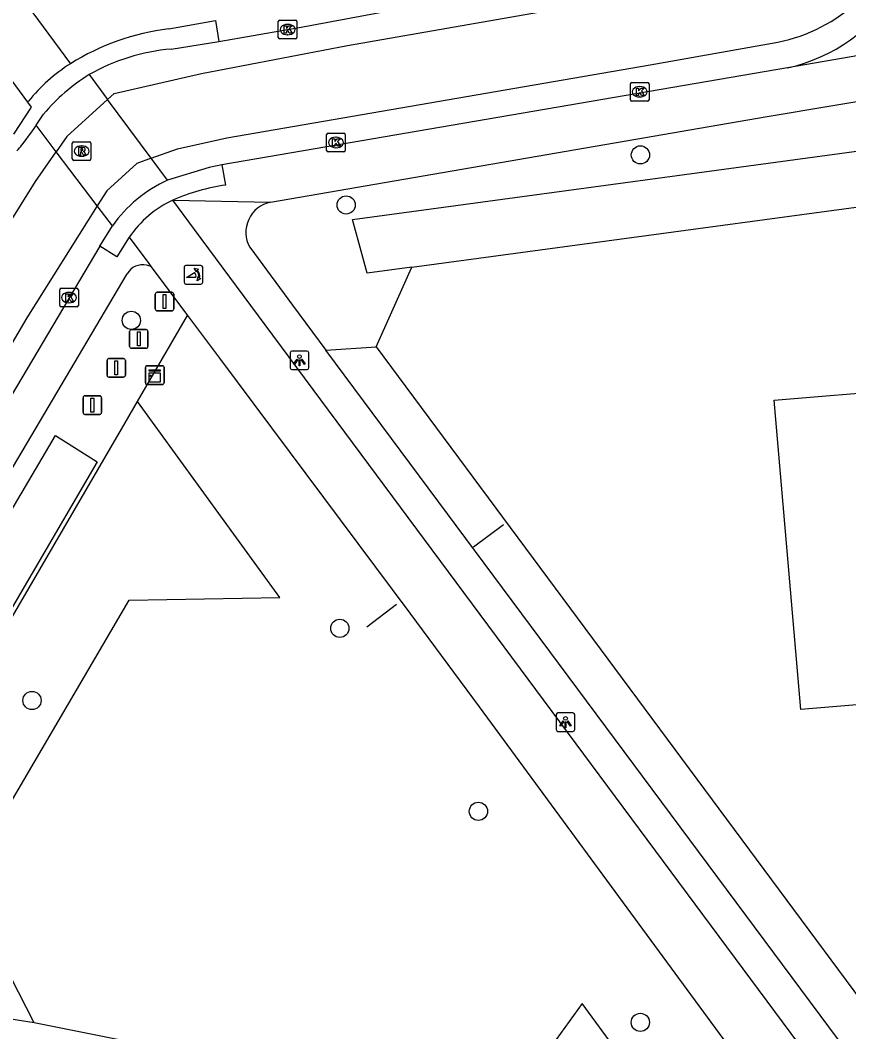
# Model space of a CAD drawing. Extents: x 163427 to 164190, y 380331 to 381641.
# Drawn here: x 163917.4 to 163961.9, y 381011.5 to 381065.9 of the extents above; entities that cross this region are included whole.
import ezdxf

# ---------------------------------------------------------------- set-up
doc = ezdxf.new("R2010")
doc.units = 0
for name, color, linetype in [('IMGEO_Afsluitpaal', 7, 'Continuous'), ('IMGEO_Boom', 7, 'Continuous'), ('IMGEO_Fietspad_open', 7, 'Continuous'), ('IMGEO_Groenvoorziening', 7, 'Continuous'), ('IMGEO_Hek', 7, 'Continuous'), ('IMGEO_Kast', 7, 'Continuous'), ('IMGEO_Kolk', 7, 'Continuous'), ('IMGEO_Lichtpunt', 7, 'Continuous'), ('IMGEO_Pand', 7, 'Continuous'), ('IMGEO_Poller', 7, 'Continuous'), ('IMGEO_Rijbaan_lokaal_open', 7, 'Continuous'), ('IMGEO_Rioolput', 7, 'Continuous'), ('IMGEO_Verkeersbordpaal', 7, 'Continuous'), ('IMGEO_Voetpad_open', 7, 'Continuous'), ('IMGEO_Waterloop', 7, 'Continuous')]:
    doc.layers.add(name, color=color, linetype=linetype)

msp = doc.modelspace()

# ---------------------------------------------------------------- linework, layer by layer
at = {"layer": 'IMGEO_Afsluitpaal'}
for p, q in [((163923.234, 381048.336), (163923.234, 381049.136)), ((163923.234, 381049.136), (163923.234, 381048.336)), ((163923.334, 381049.236), (163924.124, 381049.236)), ((163924.124, 381049.236), (163923.334, 381049.236)), ((163924.224, 381049.136), (163924.224, 381048.336)), ((163924.224, 381048.336), (163924.224, 381049.136)), ((163924.124, 381048.236), (163923.334, 381048.236)), ((163923.334, 381048.236), (163924.124, 381048.236)), ((163922.025, 381046.782), (163922.025, 381047.582)), ((163922.025, 381047.582), (163922.025, 381046.782)), ((163922.125, 381047.682), (163922.915, 381047.682)), ((163922.915, 381047.682), (163922.125, 381047.682)), ((163923.015, 381047.582), (163923.015, 381046.782)), ((163923.015, 381046.782), (163923.015, 381047.582)), ((163922.915, 381046.682), (163922.125, 381046.682)), ((163922.125, 381046.682), (163922.915, 381046.682)), ((163920.74, 381044.778), (163920.74, 381045.578)), ((163920.74, 381045.578), (163920.74, 381044.778)), ((163920.84, 381045.678), (163921.63, 381045.678)), ((163921.63, 381045.678), (163920.84, 381045.678)), ((163921.73, 381045.578), (163921.73, 381044.778)), ((163921.73, 381044.778), (163921.73, 381045.578)), ((163921.63, 381044.678), (163920.84, 381044.678)), ((163920.84, 381044.678), (163921.63, 381044.678))]:
    msp.add_line(p, q, dxfattribs=at)
for points in [[(163923.654, 381049.111), (163923.804, 381049.111), (163923.804, 381048.361), (163923.654, 381048.361), (163923.654, 381049.111)], [(163922.445, 381047.557), (163922.595, 381047.557), (163922.595, 381046.807), (163922.445, 381046.807), (163922.445, 381047.557)], [(163921.16, 381045.553), (163921.31, 381045.553), (163921.31, 381044.803), (163921.16, 381044.803), (163921.16, 381045.553)]]:
    msp.add_lwpolyline(points, dxfattribs=at)
for centre, start, end in [((163923.334, 381049.136), 90, 180), ((163923.334, 381049.136), 90, 180), ((163924.124, 381049.136), 0, 90), ((163924.124, 381049.136), 360, 90), ((163923.334, 381048.336), 180, 270), ((163923.334, 381048.336), 180, 270), ((163924.124, 381048.336), 270, 0), ((163924.124, 381048.336), 270, 0), ((163922.125, 381047.582), 90, 180), ((163922.125, 381047.582), 90, 180), ((163922.915, 381047.582), 0, 90), ((163922.915, 381047.582), 360, 90), ((163922.125, 381046.782), 180, 270), ((163922.125, 381046.782), 180, 270), ((163922.915, 381046.782), 270, 0), ((163922.915, 381046.782), 270, 0), ((163920.84, 381045.578), 90, 180), ((163920.84, 381045.578), 90, 180), ((163921.63, 381045.578), 0, 90), ((163921.63, 381045.578), 360, 90), ((163920.84, 381044.778), 180, 270), ((163920.84, 381044.778), 180, 270), ((163921.63, 381044.778), 270, 0), ((163921.63, 381044.778), 270, 0)]:
    msp.add_arc(centre, 0.1, start, end, dxfattribs=at)
at = {"layer": 'IMGEO_Boom'}
for centre in [(163950.666, 381058.623), (163934.865, 381055.935), (163923.331, 381049.732), (163934.525, 381033.187), (163917.998, 381029.31), (163941.967, 381023.352), (163950.659, 381012.014)]:
    msp.add_circle(centre, 0.489, dxfattribs=at)
at = {"layer": 'IMGEO_Fietspad_open'}
for points in [[(163879.294, 381118.846), (163916.003, 381069.011), (163920.063, 381063.521)], [(163917.772, 381061.459), (163914.985, 381065.235)], [(163917.772, 381061.459), (163917.806, 381061.505)], [(163966.446, 381001.057), (163930.523, 381049.491), (163926.717, 381054.622), (163925.556, 381056.187)], [(163923.219, 381054.202), (163924.27, 381052.792), (163924.402, 381052.616)], [(163924.402, 381052.616), (163926.35, 381050.002)], [(163926.35, 381050.002), (163928.061, 381047.708), (163938.279, 381034.003), (163942.009, 381028.965), (163953.161, 381013.78), (163961.45, 381002.494)]]:
    msp.add_lwpolyline(points, dxfattribs=at)
for centre, radius, start, end in [((163925.027, 381055.692), 9.271, 122.3782, 141.1656), ((163928.045, 381050.888), 5.855, 115.1635, 145.5243)]:
    msp.add_arc(centre, radius, start, end, dxfattribs=at)
at = {"layer": 'IMGEO_Groenvoorziening'}
for points in [[(163936.474, 381048.305), (163938.396, 381052.589)], [(163923.656, 381045.375), (163926.35, 381050.002)], [(163933.77, 381048.138), (163936.474, 381048.305)], [(163936.474, 381048.305), (163965.302, 381009.415), (163968.142, 381005.578)], [(163904.614, 381014.127), (163905.062, 381016.099), (163906.633, 381016.132), (163922.795, 381043.895), (163923.656, 381045.375)], [(163918.118, 381011.99), (163914.286, 381019.455), (163923.206, 381034.692), (163931.3, 381034.851), (163923.656, 381045.375)], [(163918.118, 381011.99), (163904.614, 381014.127)], [(163957.42, 380999.534), (163947.536, 381013.025), (163944.048, 381008.188), (163943.796, 381008.008), (163943.406, 381007.788), (163943.017, 381007.625), (163942.692, 381007.528), (163942.386, 381007.465), (163942.105, 381007.431), (163941.758, 381007.419), (163941.367, 381007.446), (163940.967, 381007.517), (163940.582, 381007.631), (163928.038, 381010.277), (163922.862, 381011.043), (163918.118, 381011.99)]]:
    msp.add_lwpolyline(points, dxfattribs=at)
at = {"layer": 'IMGEO_Hek'}
for points in [[(163943.306, 381038.754), (163941.702, 381037.553)], [(163937.569, 381034.464), (163935.977, 381033.256)]]:
    msp.add_lwpolyline(points, dxfattribs=at)
at = {"layer": 'IMGEO_Kast'}
for p, q in [((163924.088, 381046.368), (163924.088, 381047.209)), ((163924.088, 381047.209), (163924.088, 381046.368)), ((163924.163, 381047.293), (163925.004, 381047.293)), ((163925.004, 381047.293), (163924.163, 381047.293)), ((163925.088, 381047.218), (163925.088, 381046.377)), ((163925.088, 381046.377), (163925.088, 381047.218)), ((163925.013, 381046.293), (163924.172, 381046.293)), ((163924.172, 381046.293), (163925.013, 381046.293))]:
    msp.add_line(p, q, dxfattribs=at)
for points in [[(163924.283, 381047.083), (163924.883, 381047.083), (163924.883, 381046.998), (163924.283, 381046.998), (163924.283, 381047.083)], [(163924.283, 381046.908), (163924.883, 381046.908), (163924.883, 381046.419), (163924.283, 381046.419), (163924.283, 381046.908)]]:
    msp.add_lwpolyline(points, dxfattribs=at)
msp.add_circle((163924.367, 381046.757), 0.0377, dxfattribs=at)
for centre, start, end in [((163924.166, 381047.215), 92.4484, 184.2845), ((163924.166, 381047.215), 92.4484, 184.2845), ((163925.01, 381047.215), 2.4484, 94.2845), ((163925.01, 381047.215), 2.4484, 94.2845), ((163924.166, 381046.371), 182.4484, 274.2845), ((163924.166, 381046.371), 182.4484, 274.2845), ((163925.01, 381046.371), 272.4484, 4.2845), ((163925.01, 381046.371), 272.4484, 4.2845)]:
    msp.add_arc(centre, 0.0779, start, end, dxfattribs=at)
at = {"layer": 'IMGEO_Kolk'}
for p, q in [((163931.219, 381064.932), (163931.219, 381065.784)), ((163931.294, 381065.858), (163932.146, 381065.858)), ((163932.22, 381065.784), (163932.22, 381064.932)), ((163931.707, 381065.638), (163931.732, 381065.638)), ((163932.146, 381064.858), (163931.294, 381064.858)), ((163931.73, 381065.078), (163931.705, 381065.078)), ((163950.127, 381061.588), (163950.127, 381062.44)), ((163950.202, 381062.514), (163951.054, 381062.514)), ((163951.128, 381062.44), (163951.128, 381061.588)), ((163950.615, 381062.294), (163950.64, 381062.294)), ((163951.054, 381061.514), (163950.202, 381061.514)), ((163950.638, 381061.734), (163950.613, 381061.734)), ((163933.816, 381058.863), (163933.816, 381059.715)), ((163933.891, 381059.789), (163934.743, 381059.789)), ((163934.817, 381059.715), (163934.817, 381058.863)), ((163934.304, 381059.569), (163934.329, 381059.569)), ((163934.743, 381058.789), (163933.891, 381058.789)), ((163934.327, 381059.009), (163934.302, 381059.009)), ((163919.487, 381050.529), (163919.487, 381051.381)), ((163919.562, 381051.455), (163920.414, 381051.455)), ((163919.975, 381051.235), (163920, 381051.235)), ((163920.488, 381051.381), (163920.488, 381050.529)), ((163919.998, 381050.675), (163919.973, 381050.675)), ((163920.414, 381050.455), (163919.562, 381050.455))]:
    msp.add_line(p, q, dxfattribs=at)
for points in [[(163931.219, 381064.932), (163931.219, 381065.784)], [(163931.294, 381065.858), (163932.146, 381065.858)], [(163932.22, 381065.784), (163932.22, 381064.932)], [(163931.54, 381065.558), (163931.663, 381065.558), (163931.663, 381065.407), (163931.793, 381065.558), (163931.957, 381065.558), (163931.811, 381065.407), (163931.964, 381065.158), (163931.812, 381065.158), (163931.727, 381065.322), (163931.663, 381065.255), (163931.663, 381065.158), (163931.54, 381065.158), (163931.54, 381065.558)], [(163932.146, 381064.858), (163931.294, 381064.858)], [(163950.127, 381061.588), (163950.127, 381062.44)], [(163950.202, 381062.514), (163951.054, 381062.514)], [(163951.128, 381062.44), (163951.128, 381061.588)], [(163950.448, 381062.214), (163950.571, 381062.214), (163950.571, 381062.063), (163950.701, 381062.214), (163950.865, 381062.214), (163950.719, 381062.063), (163950.872, 381061.814), (163950.72, 381061.814), (163950.635, 381061.978), (163950.571, 381061.911), (163950.571, 381061.814), (163950.448, 381061.814), (163950.448, 381062.214)], [(163951.054, 381061.514), (163950.202, 381061.514)], [(163933.816, 381058.863), (163933.816, 381059.715)], [(163933.891, 381059.789), (163934.743, 381059.789)], [(163934.817, 381059.715), (163934.817, 381058.863)], [(163934.137, 381059.489), (163934.26, 381059.489), (163934.26, 381059.338), (163934.39, 381059.489), (163934.554, 381059.489), (163934.408, 381059.338), (163934.561, 381059.089), (163934.409, 381059.089), (163934.324, 381059.253), (163934.26, 381059.186), (163934.26, 381059.089), (163934.137, 381059.089), (163934.137, 381059.489)], [(163934.743, 381058.789), (163933.891, 381058.789)], [(163919.487, 381050.529), (163919.487, 381051.381)], [(163919.562, 381051.455), (163920.414, 381051.455)], [(163919.808, 381051.155), (163919.931, 381051.155), (163919.931, 381051.004), (163920.061, 381051.155), (163920.225, 381051.155), (163920.079, 381051.004), (163920.232, 381050.755), (163920.08, 381050.755), (163919.995, 381050.919), (163919.931, 381050.852), (163919.931, 381050.755), (163919.808, 381050.755), (163919.808, 381051.155)], [(163920.488, 381051.381), (163920.488, 381050.529)], [(163920.414, 381050.455), (163919.562, 381050.455)]]:
    msp.add_lwpolyline(points, dxfattribs=at)
for centre, start, end in [((163931.296, 381065.782), 91.552, 178.448), ((163931.296, 381065.782), 91.552, 178.448), ((163932.144, 381065.782), 1.552, 88.448), ((163932.144, 381065.782), 1.552, 88.448), ((163931.296, 381064.934), 181.552, 268.448), ((163931.296, 381064.934), 181.552, 268.448), ((163932.144, 381064.934), 271.552, 358.448), ((163932.144, 381064.934), 271.552, 358.448), ((163950.204, 381062.438), 91.552, 178.448), ((163950.204, 381062.438), 91.552, 178.448), ((163951.052, 381062.438), 1.552, 88.448), ((163951.052, 381062.438), 1.552, 88.448), ((163950.204, 381061.59), 181.552, 268.448), ((163950.204, 381061.59), 181.552, 268.448), ((163951.052, 381061.59), 271.552, 358.448), ((163951.052, 381061.59), 271.552, 358.448), ((163933.893, 381059.713), 91.552, 178.448), ((163933.893, 381059.713), 91.552, 178.448), ((163934.741, 381059.713), 1.552, 88.448), ((163934.741, 381059.713), 1.552, 88.448), ((163933.893, 381058.865), 181.552, 268.448), ((163933.893, 381058.865), 181.552, 268.448), ((163934.741, 381058.865), 271.552, 358.448), ((163934.741, 381058.865), 271.552, 358.448), ((163919.564, 381051.379), 91.552, 178.448), ((163919.564, 381051.379), 91.552, 178.448), ((163920.412, 381051.379), 1.552, 88.448), ((163920.412, 381051.379), 1.552, 88.448), ((163919.564, 381050.531), 181.552, 268.448), ((163919.564, 381050.531), 181.552, 268.448), ((163920.412, 381050.531), 271.552, 358.448), ((163920.412, 381050.531), 271.552, 358.448)]:
    msp.add_arc(centre, 0.0765, start, end, dxfattribs=at)
for centre, major_axis, ratio, start_param, end_param in [((163931.706, 381065.358), (-0.387, 0.002), 0.722429, 4.712389, 7.853982), ((163931.731, 381065.358), (-0.39, 0.002), 0.717154, 1.570796, 4.712389), ((163950.614, 381062.014), (-0.387, 0.002), 0.722429, 4.712389, 7.853982), ((163950.639, 381062.014), (-0.39, 0.002), 0.717154, 1.570796, 4.712389), ((163934.303, 381059.289), (-0.387, 0.002), 0.722429, 4.712389, 7.853982), ((163934.328, 381059.289), (-0.39, 0.002), 0.717154, 1.570796, 4.712389), ((163919.974, 381050.955), (-0.387, 0.002), 0.722429, 4.712389, 7.853982), ((163919.999, 381050.955), (-0.39, 0.002), 0.717154, 1.570796, 4.712389)]:
    msp.add_ellipse(centre, major_axis=major_axis, ratio=ratio, start_param=start_param, end_param=end_param, dxfattribs=at)
at = {"layer": 'IMGEO_Lichtpunt'}
for p, q in [((163931.859, 381047.99), (163931.859, 381047.183)), ((163931.859, 381047.99), (163931.859, 381047.183)), ((163932.761, 381048.085), (163931.953, 381048.085)), ((163932.761, 381048.085), (163931.953, 381048.085)), ((163932.855, 381047.183), (163932.855, 381047.99)), ((163932.855, 381047.183), (163932.855, 381047.99)), ((163931.953, 381047.089), (163932.761, 381047.089)), ((163931.953, 381047.089), (163932.761, 381047.089)), ((163946.143, 381028.549), (163946.143, 381027.742)), ((163946.143, 381028.549), (163946.143, 381027.742)), ((163947.045, 381028.644), (163946.237, 381028.644)), ((163947.045, 381028.644), (163946.237, 381028.644)), ((163947.139, 381027.742), (163947.139, 381028.549)), ((163947.139, 381027.742), (163947.139, 381028.549)), ((163946.237, 381027.648), (163947.045, 381027.648)), ((163946.237, 381027.648), (163947.045, 381027.648))]:
    msp.add_line(p, q, dxfattribs=at)
for points in [[(163932.233, 381047.654), (163932.272, 381047.626), (163932.084, 381047.364), (163932.046, 381047.391), (163932.233, 381047.654)], [(163932.335, 381047.606), (163932.382, 381047.606), (163932.382, 381047.284), (163932.335, 381047.284), (163932.335, 381047.606)], [(163932.445, 381047.626), (163932.483, 381047.653), (163932.67, 381047.391), (163932.631, 381047.363), (163932.445, 381047.626)], [(163946.517, 381028.213), (163946.556, 381028.185), (163946.368, 381027.923), (163946.33, 381027.95), (163946.517, 381028.213)], [(163946.729, 381028.185), (163946.767, 381028.212), (163946.954, 381027.95), (163946.915, 381027.922), (163946.729, 381028.185)], [(163946.619, 381028.165), (163946.666, 381028.165), (163946.666, 381027.843), (163946.619, 381027.843), (163946.619, 381028.165)]]:
    msp.add_lwpolyline(points, dxfattribs=at)
for centre in [(163932.358, 381047.788), (163946.642, 381028.347)]:
    msp.add_circle(centre, 0.0994, dxfattribs=at)
for centre, start, end in [((163931.953, 381047.99), 90, 180), ((163931.953, 381047.99), 90, 180), ((163932.761, 381047.99), 0, 90), ((163932.761, 381047.99), 0, 90), ((163931.953, 381047.183), 180, 270), ((163931.953, 381047.183), 180, 270), ((163932.761, 381047.183), 270, 0), ((163932.761, 381047.183), 270, 360), ((163946.237, 381028.549), 90, 180), ((163946.237, 381028.549), 90, 180), ((163947.045, 381028.549), 0, 90), ((163947.045, 381028.549), 0, 90), ((163946.237, 381027.742), 180, 270), ((163946.237, 381027.742), 180, 270), ((163947.045, 381027.742), 270, 0), ((163947.045, 381027.742), 270, 360)]:
    msp.add_arc(centre, 0.0946, start, end, dxfattribs=at)
at = {"layer": 'IMGEO_Pand'}
msp.add_lwpolyline([(163976.272, 381030.236), (163959.272, 381028.818), (163958.277, 381040.458), (163957.849, 381045.441), (163964.738, 381046.025), (163964.569, 381047.787), (163966.173, 381048.199), (163967.823, 381048.056), (163967.969, 381046.291), (163974.846, 381046.87), (163975.273, 381041.889), (163976.272, 381030.236)], dxfattribs=at)
at = {"layer": 'IMGEO_Poller'}
for p, q in [((163927.067, 381052.68), (163926.259, 381052.68)), ((163927.067, 381052.68), (163926.259, 381052.68)), ((163926.165, 381052.585), (163926.165, 381051.778)), ((163926.165, 381052.585), (163926.165, 381051.778)), ((163927.161, 381051.778), (163927.161, 381052.585)), ((163927.161, 381051.778), (163927.161, 381052.585)), ((163926.259, 381051.683), (163927.067, 381051.683)), ((163926.259, 381051.683), (163927.067, 381051.683))]:
    msp.add_line(p, q, dxfattribs=at)
for points in [[(163926.8, 381052.036), (163926.287, 381052.036), (163926.717, 381052.311)], [(163926.844, 381052.409), (163926.832, 381052.336), (163926.707, 381052.541)], [(163926.707, 381052.541), (163926.938, 381052.475), (163926.867, 381052.443)], [(163926.86, 381051.864), (163926.926, 381052.095), (163926.956, 381052.027)], [(163926.992, 381052), (163927.064, 381051.989), (163926.86, 381051.864)]]:
    msp.add_lwpolyline(points, dxfattribs=at)
for centre, radius, start, end in [((163926.259, 381052.585), 0.0946, 90, 180), ((163926.259, 381052.585), 0.0946, 90, 180), ((163927.067, 381052.585), 0.0946, 0, 90), ((163927.067, 381052.585), 0.0946, 0, 90), ((163926.472, 381052.086), 0.332, 351.3247, 42.4854), ((163926.486, 381052.096), 0.476, 351.7527, 41.1691), ((163926.486, 381052.096), 0.516, 349.3569, 42.2912), ((163926.259, 381051.778), 0.0946, 180, 270), ((163926.259, 381051.778), 0.0946, 180, 270), ((163927.067, 381051.778), 0.0946, 270, 0), ((163927.067, 381051.778), 0.0946, 270, 0)]:
    msp.add_arc(centre, radius, start, end, dxfattribs=at)
at = {"layer": 'IMGEO_Rijbaan_lokaal_open'}
for points in [[(163922.056, 381061.604), (163922.411, 381061.926), (163927.101, 381062.998), (163934.94, 381064.507), (163952.059, 381067.506), (163955.476, 381068.076), (163957.385, 381068.612), (163958.625, 381069.383), (163959.492, 381070.181)], [(163928.024, 381064.714), (163931.72, 381065.356), (163932.255, 381065.455), (163937.438, 381066.412), (163937.909, 381066.493)], [(163924.4, 381058.441), (163925.804, 381058.955), (163928.454, 381059.539), (163951.197, 381063.463), (163958.036, 381064.684)], [(163925.468, 381064.311), (163928.024, 381064.714)], [(163958.565, 381063.301), (163928.198, 381058.083)], [(163921.069, 381062.936), (163922.056, 381061.604)], [(163922.056, 381061.604), (163919.865, 381059.613), (163919.297, 381058.795)], [(163924.4, 381058.441), (163922.056, 381061.604)], [(163918.215, 381060.225), (163918.621, 381060.816)], [(163918.215, 381060.225), (163918.003, 381059.916), (163917.458, 381059.161)], [(163919.297, 381058.795), (163918.215, 381060.225)], [(163870.508, 380933.6), (163871.122, 380934.091), (163872.302, 380935.525), (163873.3, 380937.44), (163877.536, 380958.937), (163886.431, 381000.422), (163887.168, 381003.975), (163887.972, 381006.053), (163891.389, 381012.622), (163909.614, 381043.056), (163914.505, 381051.301), (163918.19, 381057.2), (163919.297, 381058.795)], [(163921.501, 381055.887), (163919.297, 381058.795)], [(163924.4, 381058.441), (163923.63, 381058.16), (163922.009, 381056.697), (163921.501, 381055.887)], [(163925.267, 381057.271), (163924.4, 381058.441)], [(163928.198, 381058.083), (163927.518, 381057.946), (163925.267, 381057.271)], [(163921.501, 381055.887), (163917.721, 381049.86), (163902.377, 381023.75), (163895.208, 381011.818), (163892.059, 381006.187), (163890.987, 381003.841), (163890.009, 380999.579), (163886.502, 380982.789), (163875.39, 380930.027), (163874.806, 380927.256), (163873.655, 380925.227), (163872.124, 380924.818), (163868.839, 380925.415)], [(163922.311, 381054.818), (163921.501, 381055.887)], [(163921.638, 381053.716), (163922.311, 381054.818)], [(163921.638, 381053.716), (163896.78, 381011.751), (163893.797, 381006.701)]]:
    msp.add_lwpolyline(points, dxfattribs=at)
for centre, radius, start, end in [((163956.391, 381073.177), 8.651, 280.9639, 346.0043), ((163956.524, 381072.467), 9.39, 282.5537, 328.1095), ((163926.443, 381053.469), 10.886, 95.1366, 119.5788), ((163926.344, 381054.371), 10.059, 121.6299, 140.1561), ((163915.744, 381060.379), 2.103, 313.0766, 324.6026), ((163928.525, 381050.338), 7.66, 115.1669, 144.2075)]:
    msp.add_arc(centre, radius, start, end, dxfattribs=at)
at = {"layer": 'IMGEO_Rioolput'}
for p, q in [((163920.161, 381058.403), (163920.161, 381059.255)), ((163920.236, 381059.329), (163921.088, 381059.329)), ((163921.162, 381059.255), (163921.162, 381058.403)), ((163920.649, 381059.109), (163920.674, 381059.109)), ((163921.088, 381058.329), (163920.236, 381058.329)), ((163920.672, 381058.549), (163920.647, 381058.549))]:
    msp.add_line(p, q, dxfattribs=at)
for points in [[(163920.161, 381058.403), (163920.161, 381059.255)], [(163920.236, 381059.329), (163921.088, 381059.329)], [(163921.162, 381059.255), (163921.162, 381058.403)], [(163920.75, 381059.027), (163920.498, 381059.029), (163920.498, 381058.629)], [(163920.498, 381058.629), (163920.622, 381058.629), (163920.622, 381058.791), (163920.633, 381058.791)], [(163920.676, 381058.948), (163920.622, 381058.948), (163920.622, 381058.867)], [(163920.622, 381058.867), (163920.674, 381058.867)], [(163920.68, 381058.762), (163920.751, 381058.629), (163920.891, 381058.629), (163920.826, 381058.755)], [(163921.088, 381058.329), (163920.236, 381058.329)]]:
    msp.add_lwpolyline(points, dxfattribs=at)
for centre, radius, start, end in [((163920.238, 381059.253), 0.0765, 91.552, 178.448), ((163920.238, 381059.253), 0.0765, 91.552, 178.448), ((163921.086, 381059.253), 0.0765, 1.552, 88.448), ((163921.086, 381059.253), 0.0765, 1.552, 88.448), ((163920.632, 381058.738), 0.0533, 26.0293, 88.6989), ((163920.658, 381059.056), 0.19, 274.7715, 282.9687), ((163920.682, 381058.852), 0.0964, 77.0061, 93.1865), ((163920.696, 381058.909), 0.0378, 276.6634, 79.6772), ((163920.749, 381058.917), 0.109, 350.3612, 89.416), ((163920.747, 381058.917), 0.112, 277.5842, 350.9817), ((163920.731, 381058.702), 0.108, 29.5134, 73.7905), ((163920.238, 381058.405), 0.0765, 181.552, 268.448), ((163920.238, 381058.405), 0.0765, 181.552, 268.448), ((163921.086, 381058.405), 0.0765, 271.552, 358.448), ((163921.086, 381058.405), 0.0765, 271.552, 358.448)]:
    msp.add_arc(centre, radius, start, end, dxfattribs=at)
for centre, major_axis, ratio, start_param, end_param in [((163920.648, 381058.829), (-0.387, 0.002), 0.722429, 4.712389, 7.853982), ((163920.673, 381058.829), (-0.39, 0.002), 0.717154, 1.570796, 4.712389)]:
    msp.add_ellipse(centre, major_axis=major_axis, ratio=ratio, start_param=start_param, end_param=end_param, dxfattribs=at)
at = {"layer": 'IMGEO_Verkeersbordpaal'}
for p, q in [((163924.617, 381050.344), (163924.617, 381051.144)), ((163924.617, 381051.144), (163924.617, 381050.344)), ((163924.717, 381051.244), (163925.507, 381051.244)), ((163925.507, 381051.244), (163924.717, 381051.244)), ((163925.607, 381051.144), (163925.607, 381050.344)), ((163925.607, 381050.344), (163925.607, 381051.144)), ((163925.507, 381050.244), (163924.717, 381050.244)), ((163924.717, 381050.244), (163925.507, 381050.244))]:
    msp.add_line(p, q, dxfattribs=at)
msp.add_lwpolyline([(163925.037, 381051.119), (163925.187, 381051.119), (163925.187, 381050.369), (163925.037, 381050.369), (163925.037, 381051.119)], dxfattribs=at)
for centre, start, end in [((163924.717, 381051.144), 90, 180), ((163924.717, 381051.144), 90, 180), ((163925.507, 381051.144), 0, 90), ((163925.507, 381051.144), 360, 90), ((163924.717, 381050.344), 180, 270), ((163924.717, 381050.344), 180, 270), ((163925.507, 381050.344), 270, 0), ((163925.507, 381050.344), 270, 0)]:
    msp.add_arc(centre, 0.1, start, end, dxfattribs=at)
at = {"layer": 'IMGEO_Voetpad_open'}
for points in [[(163925.342, 381065.391), (163927.85, 381065.847), (163928.024, 381064.714)], [(163930.805, 381056.087), (163957.475, 381060.692), (163971.248, 381063.001), (163976.661, 381063.908)], [(163962.395, 381063.969), (163958.565, 381063.301)], [(163917.023, 381059.738), (163917.978, 381061.179), (163917.772, 381061.459)], [(163928.198, 381058.083), (163928.393, 381057.003)], [(163925.556, 381056.187), (163930.805, 381056.087)], [(163923.219, 381054.202), (163922.552, 381053.148), (163921.638, 381053.716)], [(163929.685, 381053.658), (163931.981, 381050.546), (163933.77, 381048.138)], [(163899.372, 381012.075), (163923.099, 381052.238)], [(163965.814, 381005.004), (163933.77, 381048.138)]]:
    msp.add_lwpolyline(points, dxfattribs=at)
for centre, radius, start, end in [((163926.907, 381052.586), 12.9, 96.9691, 122.0426), ((163930.005, 381046.057), 11.064, 98.38, 113.7135), ((163931.144, 381054.458), 1.664, 101.7601, 208.7315), ((163923.955, 381051.722), 1, 78.7435, 148.8979), ((163923.942, 381051.681), 1.042, 63.8161, 78.4974)]:
    msp.add_arc(centre, radius, start, end, dxfattribs=at)
at = {"layer": 'IMGEO_Waterloop'}
for points in [[(163938.396, 381052.589), (163936.002, 381052.266), (163935.728, 381053.26), (163935.208, 381055.15), (163971.524, 381060.07), (163973.475, 381060.334), (163973.427, 381058.717)], [(163938.396, 381052.589), (163973.385, 381057.316), (163973.427, 381058.717)], [(163914.489, 381030.169), (163913.232, 381030.888), (163912.158, 381031.502), (163919.265, 381043.547), (163921.494, 381042.135), (163914.489, 381030.169)]]:
    msp.add_lwpolyline(points, dxfattribs=at)

doc.saveas('drawing.dxf')
